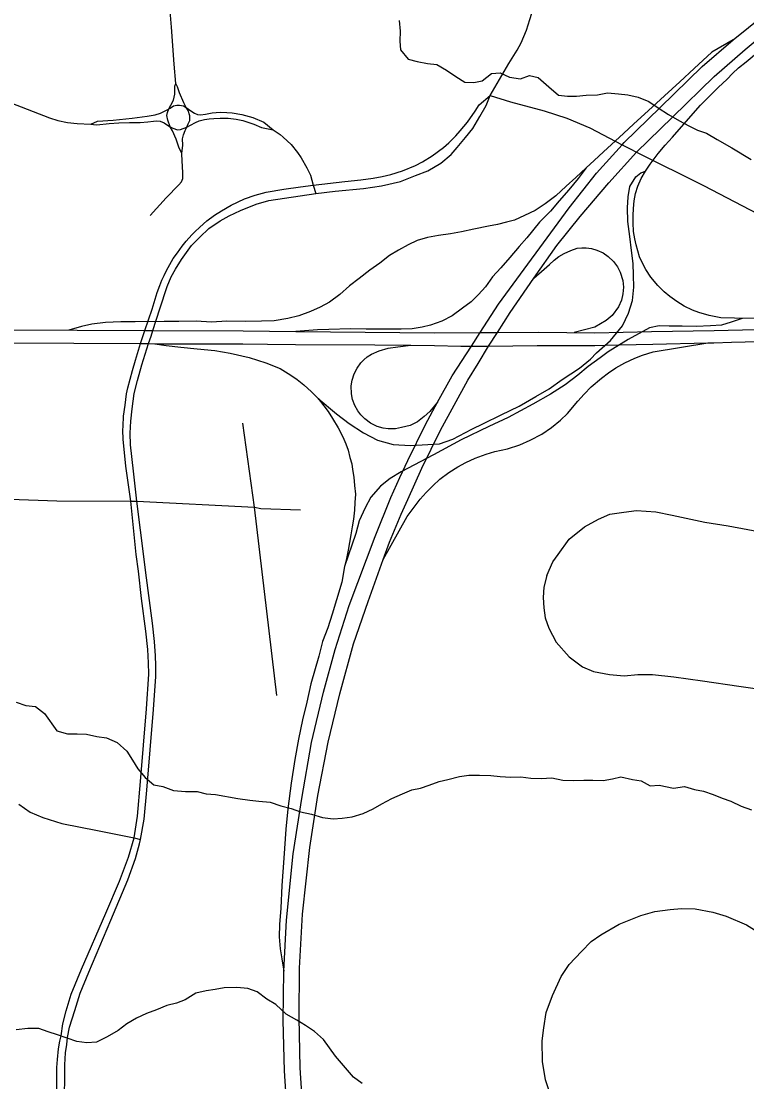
# Model space of a CAD drawing. Extents: x 114843 to 284848, y 317643 to 566895.
# Drawn here: x 165679 to 169955, y 432396 to 438648 of the extents above; entities that cross this region are included whole.
import ezdxf

# ---------------------------------------------------------------- set-up
doc = ezdxf.new("R2010")
doc.units = 0
for name, color, linetype in [('GM_X_City_Street', 7, 'Continuous'), ('GM_X_Interchange_Ramps', 7, 'Continuous'), ('GM_X_Interstate_Route', 7, 'Continuous'), ('GM_X_Minor_River', 7, 'Continuous'), ('GM_X_State_Route', 7, 'Continuous'), ('GM_X_US_Route', 7, 'Continuous')]:
    doc.layers.add(name, color=color, linetype=linetype)

msp = doc.modelspace()

# ---------------------------------------------------------------- linework, layer by layer
at = {"layer": 'GM_X_City_Street'}
for p, q in [((167054.7, 435783.8), (166984.7, 436278.4)), ((166360.8, 435818.4), (167054.7, 435783.8)), ((167185, 434672.3), (167054.7, 435783.8))]:
    msp.add_line(p, q, dxfattribs=at)
for points in [[(166600.2, 438261.1), (166590.9, 438281.5), (166580.7, 438395.6), (166564.6, 438612.4), (166541.6, 438898.5), (166533.8, 438967.9), (166523.5, 439028.6), (166517.7, 439059.5), (166508.9, 439079.7)], [(168442.9, 438209.9), (168553.4, 438399.1), (168601.8, 438478.6), (168624.8, 438520.5), (168656.8, 438596.5), (168676.8, 438659.4), (168718.5, 438791.7), (168803.9, 439027.3)], [(163372.3, 438059.2), (163798.1, 438090.9), (164072.2, 438115.4), (164185.9, 438126.8), (164268.2, 438140.3), (164341, 438156.8), (164419, 438182.1), (164651.1, 438258.5), (164792.3, 438295.1), (164886.8, 438307.1), (164961.5, 438311.9), (165030, 438315), (165120.6, 438309.3), (165226.3, 438296.8), (165314.2, 438276.3), (165417.7, 438244), (165482.2, 438218.4), (165617.1, 438166.5), (165845.1, 438077.8), (165894.7, 438062.6), (165952.1, 438051.7), (166009.3, 438044.8), (166089.1, 438041.4), (166104.6, 438039.7)], [(166549.6, 438132.1), (166560.7, 438153.8), (166576.5, 438183.6), (166584.2, 438217.8), (166584.6, 438264.9), (166590.9, 438281.5)], [(166651.8, 438139.8), (166638.2, 438167.1), (166611.7, 438226.9), (166602.6, 438256), (166600.2, 438261.1)], [(167400.3, 437682.1), (167585.5, 437703.2), (167680.4, 437712.3), (167753.8, 437722.6), (167807, 437732.8), (167858.1, 437744), (167927, 437765.7), (168003.6, 437797.9), (168043.2, 437819.4), (168100.9, 437854.5), (168168.6, 437903.5), (168200.1, 437930.7), (168240.9, 437973.1), (168266.3, 438001.9), (168308.7, 438052.5), (168355.1, 438118.5), (168377.1, 438156), (168442.9, 438209.9)], [(167414.7, 437633.2), (167529.2, 437646.5), (167696.5, 437661.7), (167801.4, 437678.6), (167913.6, 437704.3), (168002.9, 437738), (168075.4, 437767.2), (168151.4, 437811.8), (168212.8, 437862.9), (168249.2, 437903.6), (168297.2, 437962.7), (168340.9, 438016.6), (168381.3, 438086.6), (168419.2, 438151.9), (168442.9, 438209.9)], [(168442.9, 438209.9), (168563.1, 438173.2), (168760.8, 438119.8), (168894, 438077.5), (169029.9, 438019.1), (169220.2, 437920.1), (169267.4, 437895.6)], [(166089.1, 438041.4), (166128.5, 438059.7), (166221, 438065.6), (166332.9, 438077.4), (166421, 438088), (166468.1, 438095.5), (166500, 438105.3), (166542.7, 438127.5), (166549.6, 438132.1), (166556.5, 438136.7), (166576.9, 438148.7), (166595, 438154.1), (166612.6, 438154.2), (166635.1, 438148.7), (166651.8, 438139.8), (166678.6, 438119.5), (166700.2, 438105.3), (166716.9, 438098.8), (166736, 438096.5), (166764.6, 438101), (166803.6, 438108.9), (166850.8, 438112.1), (166891.3, 438110.5), (166922.3, 438108.8), (166979.6, 438098.3), (167043.5, 438080.6), (167108.6, 438053.4), (167163.6, 438007.7)], [(166556.9, 438026.4), (166542.5, 438065.1), (166537.9, 438091.9), (166541.4, 438110.8), (166549.6, 438132.1)], [(166654.2, 438024.4), (166662.7, 438044), (166672.8, 438063.6), (166673.1, 438089.7), (166661.9, 438121.4), (166651.8, 438139.8)], [(166104.6, 438039.7), (166125.4, 438037.3), (166197.1, 438044.6), (166254.3, 438048.5), (166316.2, 438050.5), (166380.5, 438051), (166424.2, 438055.7), (166457.7, 438059.1), (166477.4, 438061.2), (166497.5, 438058.9), (166520.9, 438049.3), (166540.7, 438036), (166556.9, 438026.4), (166573.2, 438016.9), (166599.6, 438008.4), (166618.2, 438010.1), (166654.2, 438024.4), (166676.8, 438036.2), (166705.8, 438051.8), (166727.1, 438061), (166759.3, 438068.7), (166786.5, 438072.1), (166813.3, 438075), (166850.4, 438077.3), (166898.9, 438076.4), (166945.1, 438070.1), (166984.2, 438062.5), (167015.4, 438054), (167050.2, 438042.4), (167094.9, 438021), (167163.6, 438007.7), (167204.5, 437979.6)], [(166624.7, 437869.3), (166606.8, 437905.9), (166591.9, 437953), (166569.8, 438002.2), (166556.9, 438026.4)], [(166625, 437864), (166624.7, 437869.3), (166631.6, 437918.4), (166628.7, 437954.3), (166635.9, 437979.4), (166645.1, 438005), (166654.2, 438024.4)], [(167204.5, 437979.6), (167222.5, 437964.6), (167269.6, 437921.3), (167307.8, 437874.3), (167328.5, 437842.9), (167362.9, 437784.8), (167383.1, 437740.2), (167400.3, 437682.1), (167414.7, 437633.2)], [(169267.4, 437895.6), (169305.1, 437875.9), (169704, 437677.9), (170017.2, 437515.6), (170291.6, 437389.2), (170697.9, 437236.1), (170924.5, 437154.3), (171000.3, 437122.8), (171047.8, 437096), (171076.2, 437068.1), (171098.1, 437039.6)], [(166438.8, 437503.5), (166533.7, 437607.4), (166608.3, 437684.6), (166622.7, 437701.9), (166630.4, 437721.3), (166630.7, 437753.6), (166627, 437827.1), (166625, 437864)], [(165886.8, 432249.6), (165888.8, 432409.3), (165889.5, 432480.8), (165891.7, 432527.4), (165899.3, 432589.6), (165906.4, 432635.1), (165914.2, 432666.1), (165925, 432737.1), (165943.1, 432813.1), (165973.4, 432911.5), (166034.5, 433059.3), (166176.9, 433390.3), (166258.3, 433578.6), (166311.9, 433720.7), (166344.2, 433833.2), (166364.9, 433962.2), (166382.7, 434165.6), (166416.9, 434593.5), (166431, 434798.7), (166428.6, 434865.2), (166424.9, 434944.1), (166412.3, 435052.7), (166387.4, 435244.6), (166369.4, 435406.7), (166356.3, 435504.2), (166324.1, 435818.5), (166294.7, 436024.7), (166280.6, 436184.1), (166278.5, 436238.2), (166279.5, 436260.2), (166280.8, 436319.1), (166290.7, 436385), (166298.4, 436450.7), (166306.4, 436487.5), (166334.2, 436588.3), (166353, 436649.1), (166381.4, 436747.6), (166407.8, 436825.2), (166450.6, 436951.7), (166479.8, 437048.1), (166495.5, 437090.5), (166507, 437121.1), (166520.6, 437148.7), (166534.9, 437178.2), (166555, 437214), (166575.1, 437249), (166599, 437282.7), (166627.3, 437321.7), (166651, 437351.8), (166683.4, 437388.3), (166701.7, 437406), (166730.9, 437434.2), (166773.5, 437472.4), (166817.2, 437504.6), (166858.9, 437531.2), (166916.5, 437564.1), (166995.1, 437600.4), (167058.3, 437623.4), (167123.3, 437640.6), (167225.9, 437657.8), (167325, 437672.3), (167400.3, 437682.1)], [(166443.9, 436791), (166454.9, 436825), (166496.5, 436953.2), (166539.7, 437083.5), (166562, 437140.9), (166588.1, 437186.6), (166623, 437242.7), (166652, 437284), (166682.6, 437325.4), (166730.7, 437374.9), (166784.7, 437426), (166850.4, 437471.2), (166903.8, 437501.7), (166971.9, 437532.3), (167064.1, 437570.5), (167137.4, 437590.8), (167414.7, 437633.2)], [(166375.3, 433798.7), (166381.8, 433824.1), (166403.7, 433943.9), (166419.3, 434114.4), (166459.2, 434590.5), (166471.8, 434784.5), (166472.8, 434849.1), (166470.9, 434907.9), (166463.7, 434992.3), (166451.9, 435098.7), (166412.3, 435396.5), (166402.9, 435477.2), (166360.8, 435818.4), (166339.7, 435995.2), (166323.1, 436150), (166321.2, 436219.1), (166325.8, 436289.6), (166332.6, 436362.3), (166343.7, 436453.5), (166363.7, 436529.3), (166389.5, 436622), (166429.7, 436747.4), (166443.9, 436791)], [(163597, 435692.7), (163694.1, 435704.7), (164176.2, 435753.1), (164908.7, 435829), (165079, 435841.1), (165332, 435840.1), (165888.6, 435820), (166324.1, 435818.5), (166360.8, 435818.4)], [(167054.7, 435783.8), (167090.9, 435776.3), (167323.9, 435768.4)], [(168776.9, 435379.9), (168812.8, 435461.8), (168842.7, 435505.3), (168908.9, 435594.2), (168998.9, 435668.2), (169080.7, 435712.4), (169147.2, 435742.6), (169231.3, 435754), (169304.5, 435763.2), (169418.9, 435755.4), (169516.1, 435736.7), (169708.4, 435694.9), (169845.1, 435673), (170107.8, 435623.8), (170571.8, 435554.2), (170776.1, 435519.3), (171025.1, 435478.4)], [(168776.9, 435379.9), (168759.2, 435312.6), (168754.8, 435250.2), (168759.1, 435189.7), (168767.2, 435131.2), (168787.6, 435069.1), (168831.3, 434987.4), (168907.4, 434901.7), (168987.6, 434842.8), (169051.1, 434814.5), (169145.3, 434796), (169231.7, 434789.7), (169313.7, 434796.7), (169399.9, 434797.3), (169525.1, 434783.1), (169694.6, 434759.6), (169908.6, 434728.4), (170346.3, 434664.9)], [(165664.1, 434032.1), (165730.9, 433985.7), (165805.2, 433953), (165917.4, 433919), (166127.8, 433876.7), (166344.2, 433833.2), (166381.8, 433824.1)], [(165933.7, 432307.4), (165935, 432428.5), (165935.3, 432496.1), (165939.2, 432565.9), (165946.9, 432615.9), (165951.7, 432657), (165963.8, 432717.3), (165993.9, 432816), (166025.5, 432919), (166078.2, 433042), (166206.7, 433348.4), (166307.8, 433587.1), (166353.2, 433712.2), (166375.3, 433798.7)], [(168805.1, 432302), (168768.7, 432406.8), (168751.8, 432514.9), (168749, 432636.7), (168758.9, 432713.9), (168772.5, 432803.5), (168811.1, 432904.2), (168860.7, 433015.8), (168908.6, 433086.8), (168980.6, 433163.9), (169038.7, 433222.8), (169094.8, 433261.6), (169203.2, 433324.8), (169329.9, 433376.2), (169412.3, 433398.9), (169503, 433411.7), (169569.5, 433418.2), (169650.1, 433414.8), (169755.1, 433395.4), (169833.9, 433371.7), (169953.6, 433320.9), (170053.9, 433257.9)]]:
    msp.add_lwpolyline(points, dxfattribs=at)
at = {"layer": 'GM_X_Interchange_Ramps'}
for points in [[(169874.3, 438538.1), (169750, 438466.2), (169644.3, 438369), (169560, 438291.4), (169470.6, 438209), (169352.7, 438100.5), (169290.2, 438042.9), (169227.8, 437985.5), (169111.1, 437878.1), (169055.6, 437827), (169008.2, 437783.3), (168946.9, 437727), (168891.4, 437675.8), (168829, 437618.4), (168766.8, 437571.1), (168707.2, 437531.6), (168644.9, 437502.5), (168585.2, 437476), (168538.4, 437462.7), (168486.4, 437449.3), (168433.5, 437440.6), (168346, 437422.2), (168273.2, 437406.1), (168208.2, 437395.2), (168137.9, 437384.3), (168072.9, 437373.4), (168013.1, 437354.7), (167958.6, 437330.9), (167901.6, 437299.2), (167849.7, 437267.6), (167792.7, 437222.9), (167733.1, 437180.8), (167671, 437130.9), (167614, 437088.8), (167557.1, 437036.3), (167494.9, 436991.6), (167440.4, 436962.6), (167383.3, 436936.1), (167315.8, 436912.2), (167250.8, 436896.1), (167170.1, 436882.5), (167094.6, 436879.3), (167000.9, 436878.7), (166891.5, 436880.5), (166800.4, 436874.6), (166709.2, 436879.2), (166607.6, 436878.4), (166521.7, 436877.8), (166349.5, 436876.9), (166266.5, 436876), (166175.4, 436872.7), (166094.7, 436861.7), (166034.9, 436848.3), (165959.6, 436827.3)], [(170177.1, 436897.2), (169928.1, 436896), (169882, 436896.8), (169802.1, 436899.7), (169734.3, 436913.1), (169673.4, 436931.8), (169635.1, 436945.4), (169586.3, 436969.3), (169542.7, 436996.8), (169502.6, 437026), (169467.6, 437053.5), (169430.9, 437089.7), (169390.6, 437139.8), (169360.8, 437184.7), (169345, 437214.1), (169323.8, 437259.1), (169302.5, 437330.2), (169295.3, 437364.8), (169288, 437408.2), (169285.9, 437460.2), (169285.6, 437503.7), (169287, 437543.6), (169291.9, 437588.8), (169300.3, 437632.2), (169313.9, 437675.7), (169332.6, 437721), (169358.4, 437764.6), (169385.8, 437806.5), (169432.3, 437869.3), (169473.6, 437918.2), (169516.6, 437965.4), (169639.6, 438104.4), (169682.9, 438153.3), (169732, 438203.1), (169787.1, 438257.3), (169838.9, 438306.3), (169871.6, 438339.5), (169906.1, 438372.7), (169950.9, 438409.7), (170023.4, 438469.5)], [(169008.2, 437783.3), (168961.5, 437721.4), (168905.6, 437653.7), (168849.6, 437590.4), (168798, 437529.2), (168733.3, 437463.6), (168658, 437372), (168612.8, 437319.5), (168559, 437256.2), (168505.2, 437195.1), (168455.7, 437140.4), (168414.9, 437081.6), (168374, 437037.9), (168330.9, 436994.1), (168279, 436956.9), (168218.6, 436910.9), (168158.1, 436880), (168091, 436855.7), (168041.1, 436844.5), (167982.6, 436835.4), (167917.5, 436832.7), (167841.6, 436832.2), (167711.3, 436833.4), (167620.2, 436834.9), (167492.1, 436831.8), (167424.9, 436829.2), (167296.5, 436819.4)], [(167429.5, 436423.8), (167536.1, 436333), (167612, 436276.3), (167695.8, 436222.2), (167779.4, 436178.5), (167870.7, 436153.1), (167972.4, 436146), (168144.2, 436157.7), (168222.1, 436184.3), (168333.7, 436242.4), (168403.7, 436276.7), (168507.6, 436327), (168613.9, 436379.8), (168712.5, 436435.2), (168790.3, 436480.1), (168868, 436535.3), (168969.1, 436603.8), (169033.9, 436656.3), (169070, 436693), (169152.9, 436766.5), (169222.6, 436853), (169258.5, 436926.2), (169281.4, 437001.9), (169288.6, 437080), (169288.1, 437150.4), (169285, 437220.6), (169276.7, 437296.1), (169265.6, 437379.4), (169254.6, 437467.8), (169251.4, 437548.5), (169256.1, 437613.7), (169266.1, 437673.7), (169302.2, 437731.2), (169330.6, 437754.9), (169358.4, 437764.6)], [(168700.9, 437132.7), (168760.7, 437186.7), (168792, 437213.6), (168820, 437239.9), (168848.1, 437261.8), (168878.3, 437279.4), (168917.3, 437297), (168956, 437309.7), (168982.2, 437312.2), (169009, 437311.8), (169039.8, 437307.6), (169071.1, 437298.8), (169107.8, 437282.1), (169138.6, 437261.4), (169168.9, 437232.6), (169193.1, 437199.8), (169209.2, 437168.4), (169223.8, 437119.9), (169227.7, 437081.2), (169225.1, 437041.5), (169216.2, 437003.6), (169198.9, 436963.6), (169162.7, 436914.1), (169126.9, 436883.3), (169059.7, 436843.8), (168937.9, 436813.2)], [(169928.1, 436896), (169863.1, 436873.2), (169805.9, 436857.2), (169740.8, 436851.5), (169657.5, 436848.3), (169574.2, 436850.3), (169498.6, 436849.8), (169438.7, 436851.9), (169381.5, 436841.1), (169257, 436772.5), (169137.7, 436698.7), (169091.1, 436664.5), (169021.2, 436611.9), (168959, 436562), (168883.9, 436504.2), (168798.4, 436448.9), (168694.6, 436390.8), (168549.3, 436311.7), (168435.1, 436258.7), (168271.6, 436179.4), (168108.2, 436092.3), (167918.8, 435992), (167854, 435952.5), (167797, 435907.8), (167740.2, 435842.3), (167706.8, 435779.5), (167670.8, 435703.7), (167650.6, 435628.1), (167584.4, 435433.8)], [(166466.8, 436747.2), (166532.5, 436736.9), (166620.5, 436726.8), (166715.9, 436716.4), (166820, 436706.2), (166910.4, 436690.4), (167022.8, 436666.6), (167121.5, 436634.5), (167204.3, 436601), (167268.8, 436561.5), (167305.4, 436535.8), (167343.9, 436504.8), (167389.3, 436463.4), (167429.5, 436423.8), (167462.8, 436380.6), (167487.4, 436347.8), (167513.7, 436306.3), (167547.1, 436251), (167573.5, 436197.4), (167592.9, 436155.9), (167605.3, 436119.5), (167616.1, 436076.2), (167626.8, 436038), (167632.2, 436005.1), (167639.5, 435960), (167643.3, 435911.4), (167648.9, 435859.4), (167645.8, 435810.7), (167642.6, 435765.6), (167637.8, 435711.7), (167629.4, 435668.3), (167621.1, 435619.6), (167614.5, 435574.4), (167606.1, 435529.2), (167596, 435480.5), (167584.4, 435433.8), (167568.7, 435340.6), (167536.5, 435236.8), (167511.1, 435153.3), (167485.6, 435072.4), (167454.9, 434991.4), (167432.1, 434905.3), (167386.4, 434740.9), (167361.2, 434634), (167335.9, 434529.6), (167313.2, 434414.9), (167290.7, 434294.9), (167270.8, 434156.7), (167251.1, 434005.5), (167238.9, 433885.7), (167227.1, 433713.7), (167215.3, 433552.1), (167208.4, 433419.3), (167201.3, 433322.9), (167199.2, 433249.9), (167204.9, 433179.6), (167215.8, 433119.8), (167226.1, 433046.9)], [(168133.3, 436401.6), (168088, 436347), (168053.5, 436317.3), (168013.7, 436287.4), (167972.2, 436264.6), (167920.3, 436252.8), (167884.8, 436246.2), (167841.1, 436245.6), (167812.6, 436249.5), (167777.3, 436259.6), (167737.7, 436278.7), (167703.9, 436303.3), (167680.2, 436327.4), (167662.2, 436351.4), (167644.9, 436382.8), (167632, 436418.3), (167625.5, 436450.7), (167624.2, 436497.9), (167629.1, 436531.3), (167640.6, 436568.6), (167658.2, 436603.7), (167681.1, 436635), (167697.5, 436652.1), (167717.7, 436669.2), (167743.5, 436686.1), (167788.5, 436706), (167842.2, 436720.3), (167899.4, 436729.4), (167974.3, 436738.2)], [(167812.8, 435475.4), (167952.8, 435728), (168031, 435830.8), (168065.2, 435870.5), (168103.9, 435909.8), (168146.9, 435947.9), (168198.6, 435987.2), (168251.2, 436021.1), (168299.5, 436047.5), (168353.9, 436072.5), (168420, 436096.7), (168470.1, 436111), (168544, 436128), (168618.5, 436151.8), (168679.1, 436177.6), (168746.4, 436214.1), (168804.7, 436253.4), (168857.2, 436296.1), (168898.5, 436335.8), (168959.8, 436407.6), (168996, 436450.1), (169038.9, 436493.8), (169098, 436544.9), (169139.7, 436575.8), (169183.3, 436604.1), (169236.1, 436633.6), (169296.1, 436661.4), (169341.3, 436678.8), (169404, 436699.2), (169726.5, 436752.2)]]:
    msp.add_lwpolyline(points, dxfattribs=at)
at = {"layer": 'GM_X_Interstate_Route'}
for points in [[(167910.6, 435957.4), (167957.4, 436059.3), (168061.8, 436271.6), (168133.3, 436401.6), (168219.3, 436557.9), (168332.4, 436732.3), (168384.6, 436813.7), (168491.5, 436980.3), (168907.9, 437547.4), (169069.3, 437752.9), (169220.2, 437920.1), (169232.9, 437933.4), (169445.2, 438140.1), (169691.3, 438380.5), (169874.3, 438538.1), (170136.1, 438749.1)], [(168371.1, 436630.6), (168433.6, 436733.5), (168485.2, 436814), (168559.8, 436930.4), (168700.9, 437132.7), (168835.1, 437325.2), (168973.8, 437496.2), (169141.5, 437695.5), (169305.1, 437875.9), (169517.4, 438082.7), (169763.5, 438323), (169946.5, 438480.7), (170202.1, 438695.6)], [(167956.5, 435828), (168040.6, 436014), (168149.1, 436237.2), (168311.4, 436532.1), (168371.1, 436630.6)], [(167822.7, 429195.3), (167447.7, 430939.3), (167333.4, 431497), (167295.7, 431741.1), (167268.6, 431967.9), (167246, 432217.9), (167230.3, 432460.9), (167223.6, 432757.4), (167226.1, 433046.9), (167241.5, 433347.6), (167281.5, 433740.5), (167333.4, 434065.7), (167390.3, 434395.7), (167460, 434692.6), (167528.8, 434943.3), (167611.5, 435203.3), (167764, 435610.9), (167857, 435840.9), (167910.6, 435957.4)], [(167696.7, 430238.3), (167544.3, 430955.1), (167472.6, 431261.7), (167426.8, 431515), (167389.1, 431759.1), (167362, 431985.9), (167339.4, 432235.8), (167323.7, 432478.9), (167317, 432775.4), (167319.5, 433064.9), (167336.9, 433383.5), (167379.2, 433777.6), (167426.8, 434083.7), (167487.1, 434398), (167555.7, 434682.2), (167638.1, 434976.9), (167723.2, 435227.7), (167812.8, 435475.4), (167849.2, 435576.1), (167917.7, 435742.2), (167956.5, 435828)]]:
    msp.add_lwpolyline(points, dxfattribs=at)
at = {"layer": 'GM_X_Minor_River'}
for points in [[(167906.2, 438652), (167911.8, 438589.8), (167909.5, 438531.7), (167915.2, 438479.5), (167958.9, 438425.1), (168012.8, 438410.8), (168072.8, 438398.4), (168128.8, 438394), (168184.6, 438359.6), (168240.4, 438323.2), (168294.2, 438288.8), (168346.2, 438286.5), (168396.2, 438296.2), (168450.5, 438340), (168502.5, 438343.7), (168556.4, 438319.3), (168622.3, 438308.9), (168674.5, 438328.6), (168726.4, 438316.3), (168788.1, 438261.8), (168845.8, 438213.3), (168897.8, 438207), (168951.8, 438206.7), (169007.8, 438212.4), (169075.9, 438213.9), (169133.9, 438225.6)], [(169133.9, 438225.6), (169199.9, 438221.2), (169253.9, 438214.9), (169315.8, 438200.5), (169377.7, 438174.1), (169433.5, 438137.6), (169493.3, 438099.2), (169559.1, 438060.7), (169612.9, 438032.3), (169664.8, 438005.9), (169718.7, 437987.6), (169780.5, 437951.1), (169866.2, 437902.5), (169981.8, 437833.6)], [(165648.9, 434633.2), (165706.9, 434614.8), (165762.8, 434608.4), (165816.6, 434566), (165888, 434465.3), (165951.9, 434446.9), (166007.9, 434446.6), (166063.9, 434444.2), (166123.9, 434431.8), (166181.8, 434423.4), (166243.7, 434395), (166301.4, 434344.5), (166335.1, 434292.2), (166366.8, 434239.9), (166408.5, 434189.5), (166460.3, 434147.1), (166514.2, 434136.7), (166576.1, 434112.3), (166646.1, 434107.9), (166716.1, 434107.5), (166768, 434093.1), (166824, 434088.8), (166955.9, 434065.9), (167025.9, 434055.5), (167079.8, 434049.2), (167145.8, 434044.8), (167209.7, 434022.3), (167269.6, 434005.9), (167325.5, 433987.5)], [(167325.5, 433987.5), (167389.4, 433973.1), (167455.3, 433954.7), (167517.3, 433946.3), (167571.3, 433950), (167629.4, 433957.7), (167693.5, 433977.3), (167753.7, 434005), (167803.8, 434034.8), (167864, 434066.5), (167926.2, 434094.2), (167980.3, 434116), (168032.4, 434127.7), (168082.5, 434145.4), (168142.6, 434165.1), (168192.7, 434176.9), (168262.8, 434196.5), (168316.9, 434204.2), (168378.9, 434203.8), (168446.9, 434201.4), (168500.9, 434195.1), (168564.8, 434190.7), (168622.9, 434194.4), (168682.8, 434186), (168742.8, 434183.6), (168806.9, 434187.2), (168870.8, 434174.8), (168934.8, 434172.4), (168994.8, 434174.1), (169048.8, 434173.8), (169108.8, 434171.4), (169162.9, 434181.1), (169213, 434192.8), (169280.9, 434178.4), (169332.8, 434170.1), (169386.7, 434139.7), (169438.7, 434145.4), (169522.6, 434126.8), (169588.7, 434136.5), (169646.6, 434118.1), (169700.5, 434109.7), (169756.4, 434089.3), (169810.3, 434067), (169862.2, 434050.6), (169922.1, 434020.2), (169984, 433999.8)], [(167688.4, 432385.2), (167636.6, 432423.6), (167590.9, 432478.1), (167531.3, 432546.6), (167459.8, 432645.3), (167408.1, 432691.7), (167354.3, 432728.1), (167302.5, 432758.5), (167240.7, 432795), (167179, 432851.5), (167127.1, 432881.9), (167069.4, 432926.3), (167013.5, 432944.7), (166949.5, 432951.1), (166875.5, 432949.5), (166821.4, 432939.8), (166769.4, 432932.1), (166707.3, 432918.4), (166645.1, 432878.7), (166594.9, 432859), (166536.9, 432845.3), (166476.7, 432819.6), (166416.6, 432797.9), (166358.4, 432770.1), (166302.2, 432736.4), (166250, 432698.6), (166185.7, 432660.9), (166121.6, 432629.2), (166065.5, 432625.5), (166005.6, 432633.9), (165949.7, 432652.3), (165891.8, 432672.7), (165837.9, 432691), (165782, 432709.4), (165718, 432709.8), (165649.9, 432702.2)]]:
    msp.add_lwpolyline(points, dxfattribs=at)
at = {"layer": 'GM_X_State_Route'}
for points in [[(162655.7, 436766.7), (164807.5, 436755.6), (166381.4, 436747.6), (166429.7, 436747.4), (166466.8, 436747.2)], [(169400.7, 436744.6), (169726.5, 436752.2), (169762, 436753), (169864.4, 436755.6)], [(169864.4, 436755.6), (170427.8, 436769.4), (170632.9, 436773.7)], [(166466.8, 436747.2), (166985.8, 436745.4), (167130.2, 436743.9)], [(167130.2, 436743.9), (167295.3, 436742.2), (167762.2, 436740.6), (167974.3, 436738.2)], [(167974.3, 436738.2), (168115.3, 436736.5), (168269.6, 436733.5)], [(168269.6, 436733.5), (168332.4, 436732.3), (168433.6, 436733.5), (168720.6, 436736.3)], [(168720.6, 436736.3), (169059.1, 436736.4), (169120.6, 436737.9), (169204.3, 436739.9), (169400.7, 436744.6)]]:
    msp.add_lwpolyline(points, dxfattribs=at)
at = {"layer": 'GM_X_US_Route'}
for points in [[(164808.7, 436832.7), (166407.8, 436825.2), (166454.9, 436825), (166987, 436822.6), (167296.5, 436819.4), (168114.3, 436811.8), (168384.6, 436813.7), (168485.2, 436814), (168729.1, 436815.7), (169059.5, 436811.7), (169393.2, 436819.8), (169762.8, 436824.9), (170428.6, 436841.3), (170851.2, 436851.1), (171143.6, 436857.8)], [(162655.7, 436766.7), (164807.5, 436755.6), (166381.4, 436747.6), (166429.7, 436747.4), (166466.8, 436747.2)], [(169400.7, 436744.6), (169726.5, 436752.2), (169762, 436753), (169864.4, 436755.6)], [(169864.4, 436755.6), (170427.8, 436769.4), (170632.9, 436773.7)], [(166466.8, 436747.2), (166985.8, 436745.4), (167130.2, 436743.9)], [(167130.2, 436743.9), (167295.3, 436742.2), (167762.2, 436740.6), (167974.3, 436738.2)], [(167974.3, 436738.2), (168115.3, 436736.5), (168269.6, 436733.5)], [(168269.6, 436733.5), (168332.4, 436732.3), (168433.6, 436733.5), (168720.6, 436736.3)], [(168720.6, 436736.3), (169059.1, 436736.4), (169120.6, 436737.9), (169204.3, 436739.9), (169400.7, 436744.6)]]:
    msp.add_lwpolyline(points, dxfattribs=at)

doc.saveas('drawing.dxf')
